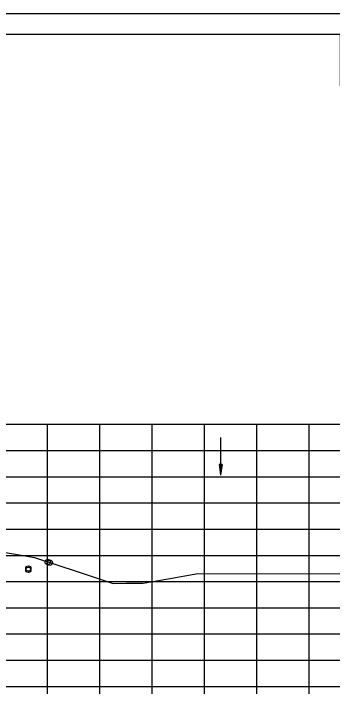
# Model space of a CAD drawing. Extents: x 1372132 to 1372465, y 380083 to 381790.
# Drawn here: x 1372315.6 to 1372376.4, y 381446.4 to 381576.9 of the extents above; entities that cross this region are included whole.
import ezdxf

# ---------------------------------------------------------------- set-up
doc = ezdxf.new("R2010")
doc.units = 0
for name, color, linetype in [('R_Axis', 7, 'Continuous'), ('R_Border', 7, 'Continuous'), ('R_Dimension', 7, 'Continuous'), ('R_Draft', 7, 'Continuous'), ('R_Exist Surface', 7, 'Continuous'), ('R_Grid', 7, 'Continuous'), ('R_No Plot', 7, 'Continuous')]:
    doc.layers.add(name, color=color, linetype=linetype)

msp = doc.modelspace()

# ---------------------------------------------------------------- linework, layer by layer
at = {"layer": 'R_Axis'}
for p, q in [((1372162.01, 381448.5), (1372442.01, 381448.5)), ((1372322.01, 381447.1), (1372322.01, 381448.5)), ((1372332.01, 381447.1), (1372332.01, 381448.5)), ((1372342.01, 381447.1), (1372342.01, 381448.5)), ((1372352.01, 381447.1), (1372352.01, 381448.5)), ((1372362.01, 381447.1), (1372362.01, 381448.5)), ((1372372.01, 381447.1), (1372372.01, 381448.5))]:
    msp.add_line(p, q, dxfattribs=at)
at = {"layer": 'R_Border'}
msp.add_line((1372144.01, 381572.96), (1372460.19, 381572.96), dxfattribs=at)
at = {"layer": 'R_Dimension'}
for p, q in [((1372354.79, 381490.83), (1372355.09, 381488.83)), ((1372355.39, 381490.83), (1372354.79, 381490.83)), ((1372354.79, 381490.83), (1372355.09, 381488.83)), ((1372355.39, 381490.83), (1372354.79, 381490.83)), ((1372354.84, 381490.83), (1372355.09, 381489.17)), ((1372354.84, 381490.83), (1372355.09, 381489.17)), ((1372354.89, 381490.83), (1372355.09, 381489.51)), ((1372354.89, 381490.83), (1372355.09, 381489.51)), ((1372354.94, 381490.83), (1372355.09, 381489.84)), ((1372354.94, 381490.83), (1372355.09, 381489.84)), ((1372355, 381490.83), (1372355.09, 381490.18)), ((1372355, 381490.83), (1372355.09, 381490.18)), ((1372355.05, 381490.83), (1372355.09, 381490.52)), ((1372355.05, 381490.83), (1372355.09, 381490.52)), ((1372355.39, 381490.83), (1372355.09, 381488.83)), ((1372355.19, 381490.83), (1372355.09, 381490.18)), ((1372355.29, 381490.83), (1372355.09, 381489.51)), ((1372355.34, 381490.83), (1372355.09, 381489.17)), ((1372355.24, 381490.83), (1372355.09, 381489.84)), ((1372355.14, 381490.83), (1372355.09, 381490.52)), ((1372355.39, 381490.83), (1372355.09, 381488.83)), ((1372355.19, 381490.83), (1372355.09, 381490.18)), ((1372355.29, 381490.83), (1372355.09, 381489.51)), ((1372355.34, 381490.83), (1372355.09, 381489.17)), ((1372355.24, 381490.83), (1372355.09, 381489.84)), ((1372355.14, 381490.83), (1372355.09, 381490.52))]:
    msp.add_line(p, q, dxfattribs=at)
at = {"layer": 'R_Draft'}
msp.add_line((1372355.09, 381495.97), (1372355.09, 381488.83), dxfattribs=at)
at = {"layer": 'R_Exist Surface'}
msp.add_lwpolyline([(1372312.02, 381474.39), (1372315.9, 381473.71), (1372319.55, 381473.06), (1372327.85, 381470.33), (1372334.58, 381468.14), (1372337.02, 381468.17), (1372340.31, 381468.17), (1372345.08, 381469), (1372350.75, 381470.01), (1372382.98, 381469.99), (1372413.87, 381469.93), (1372442.01, 381469.98)], dxfattribs=at)
at = {"layer": 'R_Grid'}
for p, q in [((1372162.01, 381498.5), (1372442.01, 381498.5)), ((1372322.01, 381448.5), (1372322.01, 381498.5)), ((1372332.01, 381448.5), (1372332.01, 381498.5)), ((1372342.01, 381448.5), (1372342.01, 381498.5)), ((1372352.01, 381448.5), (1372352.01, 381498.5)), ((1372362.01, 381448.5), (1372362.01, 381498.5)), ((1372372.01, 381448.5), (1372372.01, 381498.5)), ((1372162.01, 381493.5), (1372442.01, 381493.5)), ((1372162.01, 381488.5), (1372442.01, 381488.5)), ((1372162.01, 381483.5), (1372442.01, 381483.5)), ((1372162.01, 381478.5), (1372442.01, 381478.5)), ((1372162.01, 381473.5), (1372442.01, 381473.5)), ((1372162.01, 381468.5), (1372442.01, 381468.5)), ((1372162.01, 381463.5), (1372442.01, 381463.5)), ((1372162.01, 381458.5), (1372442.01, 381458.5)), ((1372162.01, 381453.5), (1372442.01, 381453.5)), ((1372162.01, 381448.5), (1372442.01, 381448.5))]:
    msp.add_line(p, q, dxfattribs=at)
at = {"layer": 'R_No Plot'}
msp.add_line((1372131.61, 381576.86), (1372464.95, 381576.86), dxfattribs=at)
for points in [[(1372131.61, 381576.86), (1372464.95, 381576.86), (1372464.95, 381363.52), (1372131.61, 381363.52)], [(1372377.93, 381572.96), (1372377.93, 381563.08), (1372413.67, 381563.08), (1372413.67, 381560.16), (1372436.87, 381560.16), (1372436.87, 381535.83), (1372460.19, 381535.83), (1372460.19, 381367.5), (1372144.01, 381367.5), (1372144.01, 381572.96)]]:
    msp.add_lwpolyline(points, close=True, dxfattribs=at)
for centre in [(1372322.06, 381472.23), (1372322.47, 381472.09), (1372318.36, 381471), (1372318.36, 381470.73)]:
    msp.add_circle(centre, 0.5, dxfattribs=at)

doc.saveas('drawing.dxf')
